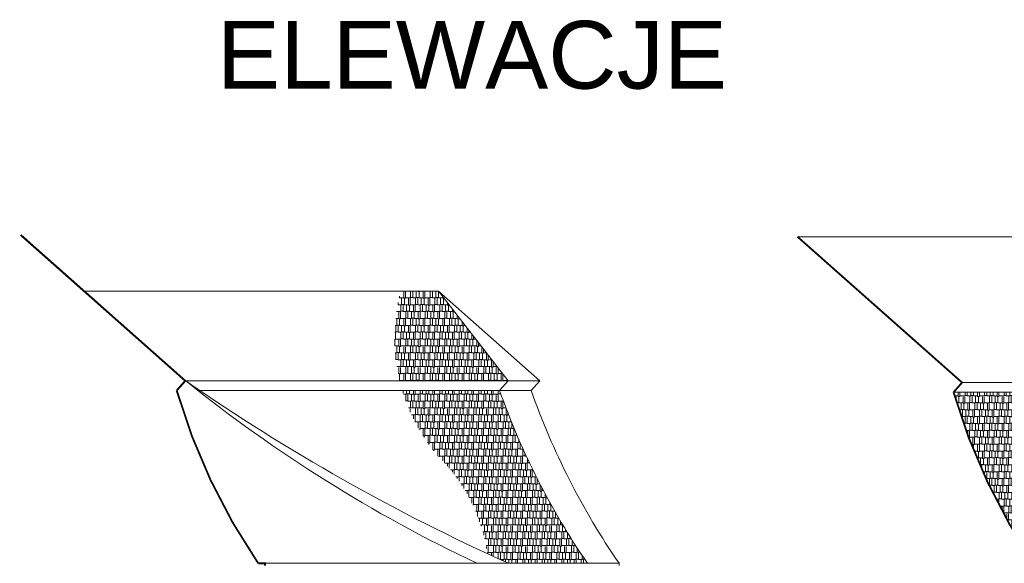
# Model space of a CAD drawing. Header units: millimetres. Extents: x 402 to 79005, y -7782 to 89952.
# Tile 340 of 423: x 38416 to 40596, y 31349 to 32553. Entities that reach past the tile are written whole.
import ezdxf

# ---------------------------------------------------------------- set-up
doc = ezdxf.new("R2010")
doc.units = ezdxf.units.MM
doc.header["$LTSCALE"] = 10
doc.layers.get('0').update_dxf_attribs({"lineweight": 0})
doc.styles.get("Standard").update_dxf_attribs({"font": 'arial.ttf'})

msp = doc.modelspace()

# ---------------------------------------------------------------- hatches: boundary and pattern name
h = msp.add_hatch()
h.set_pattern_fill('AR-RSHKE', color=256, scale=0.05, style=0)
h.set_pattern_definition([(0, (54529.205, 19684.087), (32.385, 15.24), [7.62, -6.35, 8.89, -3.81, 11.43, -5.08]), (0, (54536.825, 19684.722), (32.385, 15.24), [6.35, -24.13, 5.08, -7.62]), (0, (54552.065, 19683.134), (32.385, 15.24), [3.81, -39.37]), (90, (54529.205, 19684.087), (-10.795, 15.24), [14.605, -46.355]), (90, (54536.825, 19684.087), (-10.795, 15.24), [14.2875, -46.6725]), (90, (54543.175, 19684.087), (-10.795, 15.24), [13.335, -47.625]), (90, (54552.065, 19683.134), (-10.795, 15.24), [14.605, -46.355]), (90, (54555.875, 19683.134), (-10.795, 15.24), [14.605, -46.355]), (90, (54567.305, 19684.087), (-10.795, 15.24), [13.97, -46.99])])
h.paths.add_polyline_path([(39478.7, 31731.93), (39263.26, 31731.93, 0.1042968), (39342.51, 31586.61, -0.1650836), (39451.65, 31370.64, 0.0028634), (39498.27, 31349.35), (39673.27, 31349.35, -0.0661721)])
h.paths.add_polyline_path([(39343.69, 31951.7), (39260.2, 31951.7, 0.1255959), (39257.47, 31753.35), (39497.67, 31753.35)])
h = msp.add_hatch()
h.set_pattern_fill('AR-RSHKE', color=256, scale=0.05, style=0)
h.set_pattern_definition([(0, (51460.505, 19680.17), (32.385, 15.24), [7.62, -6.35, 8.89, -3.81, 11.43, -5.08]), (0, (51468.125, 19680.806), (32.385, 15.24), [6.35, -24.13, 5.08, -7.62]), (0, (51483.365, 19679.218), (32.385, 15.24), [3.81, -39.37]), (90, (51460.505, 19680.171), (-10.795, 15.24), [14.605, -46.355]), (90, (51468.125, 19680.171), (-10.795, 15.24), [14.2875, -46.6725]), (90, (51474.475, 19680.171), (-10.795, 15.24), [13.335, -47.625]), (90, (51483.365, 19679.218), (-10.795, 15.24), [14.605, -46.355]), (90, (51487.175, 19679.218), (-10.795, 15.24), [14.605, -46.355]), (90, (51498.605, 19680.171), (-10.795, 15.24), [13.97, -46.99])])
h.paths.add_polyline_path([(40483.86, 31728.01, 0.0604822), (40610.97, 31430.36, 0.1222858), (40636.77, 31498.42, 0.0595931), (40636.77, 31617.1, -0.1300744), (40652.36, 31728.01)])

# ---------------------------------------------------------------- linework, layer by layer
at = {"color": 7}
for p, q in [((39343.69, 31951.7), (38559.68, 31951.7)), ((38959.27, 31349.35), (39743.27, 31349.35))]:
    msp.add_line(p, q, dxfattribs=at)
for p, q in [((39567.68, 31753.35), (38783.67, 31753.35)), ((40502.83, 31749.44), (40719.84, 31749.44)), ((39548.7, 31731.93), (38814.84, 31731.93)), ((40483.86, 31728.01), (40719.84, 31728.01)), ((39743.27, 31344.43), (39743.27, 31349.35))]:
    msp.add_line(p, q)
for points in [[(38959.28, 31344.43, 4, 4, 0), (38959.28, 31349.35, 4, 4, 0), (38944.28, 31349.35, 4, 4, -0.0792635), (38763.71, 31731.93, 4, 4, 0), (38782.68, 31753.35, 4, 4, 0), (38418.16, 32076.14, 0, 0, 0)], [(40664.43, 31345.43, 4, 4, -0.0792635), (40483.86, 31728.01, 4, 4, 0), (40502.83, 31749.44, 4, 4, 0), (40138.31, 32072.23, 0, 0, 0)]]:
    msp.add_lwpolyline(points, format="xyseb")
at = {"color": 4}
msp.add_lwpolyline([(38419.15, 32076.14), (38783.67, 31753.35), (38764.7, 31731.93)], dxfattribs=at)
for points in [[(44866.36, 32072.23), (40138.31, 32072.23)], [(39478.7, 31731.93), (39478.7, 31731.93), (39497.67, 31753.35), (39343.69, 31951.7)]]:
    msp.add_lwpolyline(points)
at = {"color": 7}
msp.add_lwpolyline([(39548.7, 31731.93), (39548.7, 31731.93), (39567.68, 31753.35), (39343.69, 31951.7)], dxfattribs=at)
for centre, radius, start, end in [((41333.88, 35430.1), 4474.59, 235.25463, 245.78077), ((41085.07, 32272.51), 1628.69, 199.38491, 214.52837)]:
    msp.add_arc(centre, radius, start, end, dxfattribs=at)
for centre, radius, start, end in [((40819.06, 34284.59), 3248.07, 231.19696, 244.64729), ((41015.06, 32272.51), 1628.69, 199.38491, 214.52837)]:
    msp.add_arc(centre, radius, start, end)

# ---------------------------------------------------------------- texts
at = {"color": 1, "insert": (38852.95, 32550), "char_height": 150, "width": 3987.5281, "attachment_point": 1}
msp.add_mtext('ELEWACJE', dxfattribs=at)

doc.saveas('drawing.dxf')
